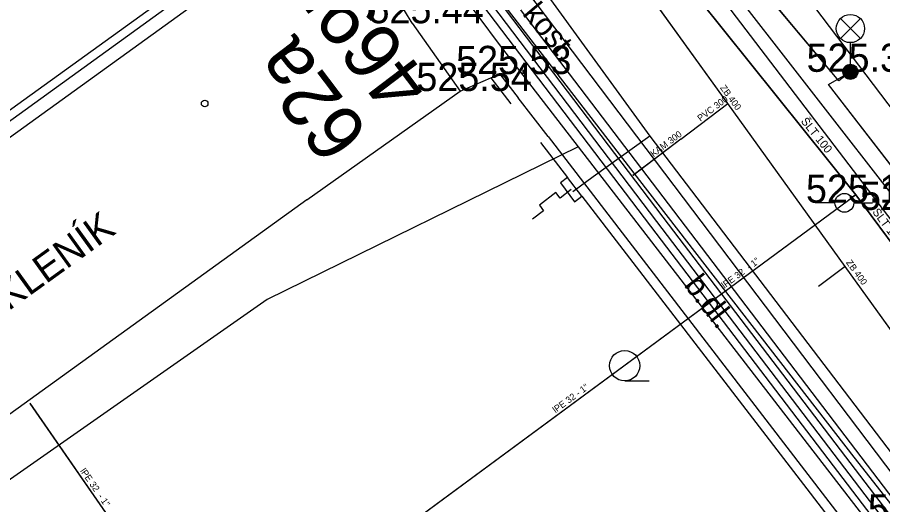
# Model space of a CAD drawing. Extents: x -668867 to -667827, y -1131943 to -1131019.
# Drawn here: x -668657.35 to -668634.34, y -1131290.21 to -1131277.26 of the extents above; entities that cross this region are included whole.
import ezdxf

# ---------------------------------------------------------------- set-up
doc = ezdxf.new("R2010")
doc.units = 0
for name, color, linetype in [('G_Bod_tecka', 7, 'Continuous'), ('G_Bod_vyska', 7, 'Continuous'), ('G_Breh_Teren', 7, 'Continuous'), ('G_Budovy-znacky', 7, 'Continuous'), ('G_Budovy_Objekty', 7, 'Continuous'), ('G_Budovy_vstupy', 7, 'Continuous'), ('G_Cesty_Schody', 7, 'Continuous'), ('G_Cisla_orientacni', 7, 'Continuous'), ('G_Cisla_popisna', 7, 'Continuous'), ('G_Objekty_technicke', 7, 'Continuous'), ('G_Plochy_zpevnene', 7, 'Continuous'), ('G_Ploty', 7, 'Continuous'), ('G_Ploty_vstupy', 7, 'Continuous'), ('G_Popisy_povrchu', 7, 'Continuous'), ('G_Poznamky_odkaz', 7, 'Continuous'), ('G_Site-Rozvadece', 7, 'Continuous'), ('G_Site-vodovod', 7, 'Continuous'), ('G_Z_CHRANICKA-TEPLOVOD_kotovane', 7, 'Continuous'), ('G_Z_ELsilove_podz_kotovane', 7, 'Continuous'), ('G_Z_KANAL_podz_kotovane', 7, 'Continuous'), ('G_Z_PLYNY_podz_geodeticky', 7, 'Continuous'), ('G_Z_SPOJE_podz_geodeticky', 7, 'Continuous'), ('G_Z_SPOJE_podz_kotovane', 7, 'Continuous'), ('G_Z_SPOJE_podz_priblizne', 7, 'Continuous'), ('G_Z_VODA_podz_kotovane', 7, 'Continuous'), ('G_Zelen-Znacky', 7, 'Continuous'), ('Vrstva 1', 7, 'Continuous'), ('Vrstva 10', 7, 'Continuous'), ('Vrstva 13', 7, 'Continuous'), ('Vrstva 17', 7, 'Continuous'), ('Vrstva 25', 7, 'Continuous'), ('Vrstva 26', 7, 'Continuous'), ('Vrstva 3', 7, 'Continuous'), ('Vrstva 4', 7, 'Continuous'), ('Vrstva 6', 7, 'Continuous')]:
    doc.layers.add(name, color=color, linetype=linetype)

msp = doc.modelspace()

# ---------------------------------------------------------------- linework, layer by layer
at = {"layer": 'G_Bod_tecka'}
for p, q in [((-668646.85, -1131277.42), (-668646.85, -1131277.42)), ((-668644.52, -1131278.77), (-668644.52, -1131278.77)), ((-668635.2, -1131278.71), (-668635.2, -1131278.71)), ((-668645.58, -1131279.22), (-668645.58, -1131279.22)), ((-668635.36, -1131282.19), (-668635.36, -1131282.19))]:
    msp.add_line(p, q, dxfattribs=at)
at = {"layer": 'G_Breh_Teren'}
msp.add_line((-668626.47, -1131289.76), (-668637.47, -1131275.24), dxfattribs=at)
at = {"layer": 'G_Budovy-znacky'}
msp.add_circle((-668652.37, -1131279.551), 0.0875, dxfattribs=at)
at = {"layer": 'G_Budovy_Objekty'}
for p, q in [((-668669.11, -1131288.77), (-668652.01, -1131276.45)), ((-668646.85, -1131277.42), (-668645.58, -1131279.22)), ((-668649.65, -1131282.11), (-668645.58, -1131279.22)), ((-668649.65, -1131282.11), (-668665.63, -1131293.6))]:
    msp.add_line(p, q, dxfattribs=at)
at = {"layer": 'G_Budovy_vstupy'}
msp.add_line((-668646.85, -1131277.42), (-668647.64, -1131276.1), dxfattribs=at)
at = {"layer": 'G_Cesty_Schody'}
msp.add_line((-668631.71, -1131285.8), (-668645.7, -1131267.47), dxfattribs=at)
msp.add_lwpolyline([(-668659.65, -1131255.78), (-668647.48, -1131271.71), (-668624, -1131302.71)], dxfattribs=at)
at = {"layer": 'G_Objekty_technicke'}
for p, q in [((-668635.465, -1131277.295), (-668634.935, -1131277.825)), ((-668635.465, -1131277.825), (-668634.935, -1131277.295)), ((-668635.2, -1131278.71), (-668635.2, -1131277.935))]:
    msp.add_line(p, q, dxfattribs=at)
for centre, radius in [((-668635.2, -1131277.56), 0.375), ((-668635.2, -1131278.71), 0.2), ((-668635.2, -1131278.71), 0.18), ((-668635.2, -1131278.71), 0.16), ((-668635.2, -1131278.71), 0.14), ((-668635.2, -1131278.71), 0.12), ((-668635.2, -1131278.71), 0.1), ((-668635.2, -1131278.71), 0.08), ((-668635.2, -1131278.71), 0.06), ((-668635.2, -1131278.71), 0.04), ((-668635.2, -1131278.71), 0.02)]:
    msp.add_circle(centre, radius, dxfattribs=at)
at = {"layer": 'G_Plochy_zpevnene'}
for points in [[(-668633.58, -1131290.68), (-668658.64, -1131257.81)], [(-668631.44, -1131285.19), (-668633.78, -1131282.38), (-668638.69, -1131276.06)]]:
    msp.add_lwpolyline(points, dxfattribs=at)
at = {"layer": 'G_Ploty'}
for p, q in [((-668648.9, -1131273.5), (-668662.67, -1131283.41)), ((-668662.52, -1131283.61), (-668649.63, -1131274.28)), ((-668644.76, -1131278.87), (-668644.52, -1131278.77)), ((-668644.52, -1131278.77), (-668644.03, -1131279.4)), ((-668645.58, -1131279.22), (-668644.76, -1131278.87)), ((-668644.76, -1131278.87), (-668644.23, -1131279.56)), ((-668643.24, -1131280.43), (-668634.56, -1131291.71)), ((-668643.44, -1131280.59), (-668642.72, -1131281.52)), ((-668642.34, -1131282.01), (-668634.74, -1131291.89))]:
    msp.add_line(p, q, dxfattribs=at)
at = {"layer": 'G_Ploty_vstupy'}
msp.add_lwpolyline([(-668643.24, -1131280.43), (-668644.03, -1131279.4)], dxfattribs=at)
at = {"layer": 'G_Site-Rozvadece'}
msp.add_lwpolyline([(-668642.72, -1131281.52), (-668642.91, -1131281.66), (-668642.54, -1131282.16), (-668642.34, -1131282.01)], close=True, dxfattribs=at)
msp.add_lwpolyline([(-668642.629, -1131281.84), (-668642.921, -1131282.064), (-668643.033, -1131281.919), (-668643.471, -1131282.256), (-668643.359, -1131282.402), (-668643.651, -1131282.627)], dxfattribs=at)
at = {"layer": 'G_Site-vodovod'}
for p, q in [((-668635.61, -1131282.19), (-668636.11, -1131282.19)), ((-668635.11, -1131282.19), (-668634.61, -1131282.19))]:
    msp.add_line(p, q, dxfattribs=at)
msp.add_circle((-668635.36, -1131282.19), 0.25, dxfattribs=at)
at = {"layer": 'G_Z_CHRANICKA-TEPLOVOD_kotovane'}
msp.add_lwpolyline([(-668623.45, -1131310.458), (-668623.39, -1131308.238), (-668624.1, -1131305.346), (-668625.193, -1131302.992), (-668627.63, -1131299.68), (-668635.789, -1131288.991), (-668640.509, -1131282.811), (-668647.611, -1131273.458), (-668649.197, -1131271.219), (-668649.605, -1131270.892), (-668650.177, -1131270.987), (-668650.243, -1131270.593), (-668649.495, -1131270.468), (-668648.903, -1131270.941), (-668647.289, -1131273.222), (-668640.191, -1131282.569), (-668635.471, -1131288.749), (-668627.31, -1131299.44), (-668624.847, -1131302.788), (-668623.72, -1131305.214), (-668622.989, -1131308.249), (-668623.049, -1131310.486), (-668623.247, -1131310.481), (-668623.45, -1131310.475)], close=True, dxfattribs=at)
at = {"layer": 'G_Z_ELsilove_podz_kotovane'}
for points in [[(-668613.41, -1131308.75), (-668627.16, -1131290.21), (-668626.62, -1131289.78), (-668627.25, -1131290.08), (-668635.78, -1131279.05), (-668635.2, -1131278.71), (-668635.51, -1131278.95), (-668638.68, -1131275.14), (-668642.06, -1131270.12), (-668644.05, -1131267.56), (-668648.26, -1131262.16), (-668651.5, -1131257.7), (-668652.12, -1131256.36), (-668652.76, -1131255.45), (-668655.53, -1131251.93), (-668657.47, -1131249.43), (-668658.07, -1131248.51), (-668658.21, -1131248.34), (-668661.39, -1131244.23), (-668661.5, -1131244.12)], [(-668628.561, -1131318.131), (-668627.73, -1131317.495), (-668627.549, -1131317.274), (-668627.4, -1131317.408), (-668626.56, -1131316.38), (-668625.48, -1131315.55), (-668624.74, -1131315.17), (-668623.74, -1131312.91), (-668623.25, -1131310.48), (-668623.19, -1131308.27), (-668623.91, -1131305.28), (-668625.02, -1131302.89), (-668627.47, -1131299.56), (-668635.63, -1131288.87), (-668640.35, -1131282.69), (-668647.45, -1131273.34), (-668649.05, -1131271.08), (-668649.55, -1131270.68), (-668650.21, -1131270.79)]]:
    msp.add_lwpolyline(points, dxfattribs=at)
at = {"layer": 'G_Z_KANAL_podz_kotovane'}
for p, q in [((-668639.71, -1131280.5), (-668638.46, -1131279.55)), ((-668639.71, -1131280.5), (-668640.98, -1131281.46)), ((-668635.34, -1131283.88), (-668636.05, -1131284.41))]:
    msp.add_line(p, q, dxfattribs=at)
msp.add_lwpolyline([(-668613.41, -1131314.28), (-668615.46, -1131311.44), (-668635.34, -1131283.88), (-668638.46, -1131279.55), (-668640.2, -1131277.14), (-668643.86, -1131272.07)], dxfattribs=at)
at = {"layer": 'G_Z_PLYNY_podz_geodeticky'}
for points in [[(-668668.12, -1131245.28), (-668667.66, -1131245.75), (-668660.13, -1131255.22), (-668654.02, -1131262.64), (-668646.38, -1131272.37), (-668640.53, -1131280.42), (-668625.57, -1131300.03), (-668616.54, -1131312.62), (-668608.03, -1131324.52), (-668599.32, -1131337.08), (-668595.28, -1131342.96), (-668595.11, -1131343.22), (-668594.9, -1131343.6), (-668594.55, -1131344.04)], [(-668640.53, -1131280.42), (-668642.04, -1131281.5), (-668642.58, -1131281.9)]]:
    msp.add_lwpolyline(points, dxfattribs=at)
at = {"layer": 'G_Z_SPOJE_podz_geodeticky'}
for points in [[(-668651.63, -1131268.33), (-668649.92, -1131270.36), (-668649.29, -1131270.88), (-668648.82, -1131271.44), (-668648.48, -1131272.14), (-668647.85, -1131273.02), (-668647.71, -1131273.74), (-668647.48, -1131274.03), (-668644.51, -1131278.02), (-668642.44, -1131280.7)], [(-668627.46, -1131318.01), (-668625.21, -1131315.52), (-668623.72, -1131313.04), (-668622.92, -1131309.88), (-668623.22, -1131307.28), (-668624.15, -1131304.43), (-668625.49, -1131301.67), (-668627.78, -1131298.25), (-668635.1, -1131288.95), (-668640.8, -1131281.6), (-668647.85, -1131272.48), (-668649.26, -1131273.52)], [(-668642.44, -1131280.7), (-668650.71, -1131284.76), (-668657.9, -1131289.78), (-668659.61, -1131294.97)], [(-668642.44, -1131280.7), (-668634.49, -1131290.99), (-668631.68, -1131294.77), (-668625.57, -1131302.79), (-668623.93, -1131306.36), (-668623.98, -1131312.09), (-668625.61, -1131315.75), (-668627.09, -1131317.6)]]:
    msp.add_lwpolyline(points, dxfattribs=at)
at = {"layer": 'G_Z_SPOJE_podz_kotovane'}
msp.add_lwpolyline([(-668642.44, -1131280.7), (-668650.71, -1131284.76), (-668657.9, -1131289.78), (-668659.61, -1131294.97)], dxfattribs=at)
at = {"layer": 'G_Z_SPOJE_podz_priblizne'}
for points in [[(-668627.46, -1131318.01), (-668625.21, -1131315.52), (-668623.72, -1131313.04), (-668622.92, -1131309.88), (-668623.22, -1131307.28), (-668624.15, -1131304.43), (-668625.49, -1131301.67), (-668627.78, -1131298.25), (-668635.1, -1131288.95), (-668640.8, -1131281.6), (-668647.85, -1131272.48), (-668649.26, -1131273.52)], [(-668642.44, -1131280.7), (-668650.71, -1131284.76), (-668657.9, -1131289.78), (-668659.61, -1131294.97)]]:
    msp.add_lwpolyline(points, dxfattribs=at)
at = {"layer": 'G_Z_VODA_podz_kotovane'}
for points in [[(-668672.01, -1131235.96), (-668671.84, -1131236.17), (-668635.06, -1131281.98), (-668612.84, -1131311.89), (-668596.37, -1131335.83)], [(-668635.06, -1131281.98), (-668635.25, -1131282.13), (-668653.24, -1131295.38)], [(-668653.5, -1131294.97), (-668652.35, -1131294.24), (-668657.01, -1131287.52)]]:
    msp.add_lwpolyline(points, dxfattribs=at)
at = {"layer": 'G_Zelen-Znacky'}
msp.add_line((-668641.202, -1131286.92), (-668640.552, -1131286.917), dxfattribs=at)
msp.add_circle((-668641.202, -1131286.517), 0.403, dxfattribs=at)
at = {"layer": 'Vrstva 1'}
msp.add_line((-668635.2, -1131278.71), (-668635.2, -1131278.71), dxfattribs=at)
at = {"layer": 'Vrstva 10'}
msp.add_lwpolyline([(-668613.408, -1131314.282), (-668615.457, -1131311.442), (-668635.336, -1131283.884), (-668638.461, -1131279.551), (-668640.203, -1131277.136), (-668643.856, -1131272.072)], dxfattribs=at)
at = {"layer": 'Vrstva 13'}
for p, q in [((-668639.709, -1131280.503), (-668638.461, -1131279.551)), ((-668639.709, -1131280.503), (-668640.984, -1131281.461)), ((-668635.336, -1131283.884), (-668636.051, -1131284.413))]:
    msp.add_line(p, q, dxfattribs=at)
at = {"layer": 'Vrstva 17'}
for p, q in [((-668635.51, -1131278.95), (-668638.68, -1131275.14)), ((-668635.78, -1131279.05), (-668635.2, -1131278.71)), ((-668635.2, -1131278.71), (-668635.51, -1131278.95)), ((-668627.25, -1131290.08), (-668635.78, -1131279.05))]:
    msp.add_line(p, q, dxfattribs=at)
at = {"layer": 'Vrstva 25'}
msp.add_lwpolyline([(-668672.011, -1131235.96), (-668671.843, -1131236.169), (-668635.055, -1131281.976), (-668612.843, -1131311.885), (-668596.37, -1131335.83)], dxfattribs=at)
at = {"layer": 'Vrstva 26'}
for points in [[(-668635.055, -1131281.976), (-668635.253, -1131282.129), (-668653.238, -1131295.376)], [(-668653.504, -1131294.969), (-668652.351, -1131294.238), (-668657.01, -1131287.516)]]:
    msp.add_lwpolyline(points, dxfattribs=at)
at = {"layer": 'Vrstva 6'}
msp.add_line((-668635.253, -1131282.129), (-668635.253, -1131282.129), dxfattribs=at)

# ---------------------------------------------------------------- texts
at = {"layer": 'G_Bod_vyska'}
for s, p in [('525.44', (-668648.014, -1131277.42)), ('525.53', (-668645.684, -1131278.77)), ('525.33', (-668636.364, -1131278.71)), ('525.54', (-668646.741, -1131279.22)), ('525.12', (-668636.382, -1131282.19)), ('525.22', (-668634.944, -1131282.38)), ('525.45', (-668634.734, -1131290.68))]:
    msp.add_text(s, height=0.75, dxfattribs=at).set_placement(p)
at = {"layer": 'G_Cisla_orientacni'}
msp.add_text('62a', height=1.5, rotation=127.1667, dxfattribs=at).set_placement((-668647.962, -1131280.339))
at = {"layer": 'G_Cisla_popisna'}
msp.add_text('4695', height=1.5, rotation=127.1667, dxfattribs=at).set_placement((-668646.295, -1131279.063))
at = {"layer": 'G_Popisy_povrchu'}
for s, rotation, p in [('kost.', 310.1997, (-668643.94, -1131277.182)), ('b.dl.', 307.6057, (-668639.644, -1131284.382))]:
    msp.add_text(s, height=0.6, rotation=rotation, dxfattribs=at).set_placement(p)
at = {"layer": 'G_Poznamky_odkaz'}
msp.add_text('RESTAURACE SKLENÍK', height=0.75, rotation=35.7953, dxfattribs=at).set_placement((-668663.915, -1131289.636))
at = {"layer": 'Vrstva 3'}
for s, rotation, p in [('ZB 400', 305.8605, (-668638.673, -1131279.136)), ('PVC 300', 37.3123, (-668639.186, -1131280.038)), ('KAM 300', 36.9021, (-668640.435, -1131280.982)), ('ZB 400', 305.7947, (-668635.324, -1131283.779))]:
    msp.add_text(s, height=0.1755, rotation=rotation, dxfattribs=at).set_placement(p)
at = {"layer": 'Vrstva 4'}
for s, height, rotation, p in [('ŠLT 100', 0.2194, 308.7808, (-668636.529, -1131280.028)), ('ŠLT 100', 0.2194, 306.6031, (-668634.627, -1131282.434)), ('lPE 32  - 1"', 0.17551, 36.3121, (-668638.548, -1131284.472)), ('lPE 32 - 1"', 0.17551, 36.3536, (-668643.039, -1131287.783)), ('lPE 32  - 1"', 0.17551, 304.7442, (-668655.689, -1131289.315))]:
    msp.add_text(s, height=height, rotation=rotation, dxfattribs=at).set_placement(p)

doc.saveas('drawing.dxf')
